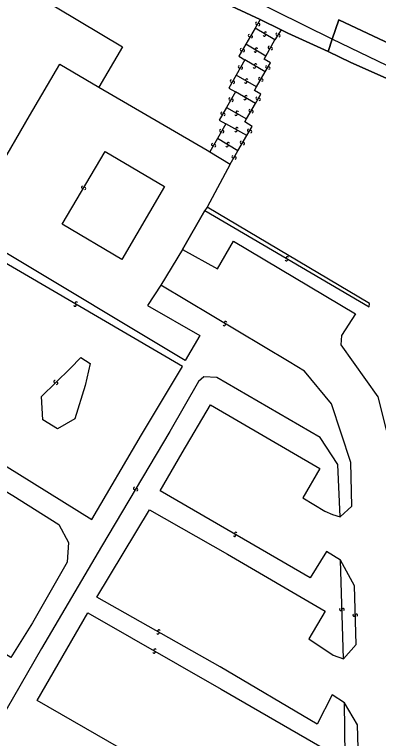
# Model space of a CAD drawing. Extents: x -600309 to -598967, y -1161267 to -1160292.
# Drawn here: x -600090 to -600032.8, y -1160957.9 to -1160844.2 of the extents above; entities that cross this region are included whole.
import ezdxf

# ---------------------------------------------------------------- set-up
doc = ezdxf.new("R2010")
doc.units = 0
for name, color, linetype in [('Level 1', 7, 'Continuous'), ('Level 13', 7, 'Continuous'), ('Level 3', 7, 'Continuous'), ('Level 60', 7, 'Continuous'), ('Vrstva 60', 7, 'Continuous')]:
    doc.layers.add(name, color=color, linetype=linetype)

msp = doc.modelspace()

# ---------------------------------------------------------------- linework, layer by layer
at = {"layer": 'Level 1'}
for points in [[(-600051.4, -1160845.03), (-600071.49, -1160835.65), (-600081.85, -1160830.11), (-600082.55, -1160829.26), (-600101.87, -1160819.73)], [(-600093.09, -1160843.38), (-600092.73, -1160842.81), (-600090.37, -1160838.95), (-600073.04, -1160849.3), (-600076.77, -1160855.63)], [(-600051.4, -1160845.03), (-600048.11, -1160846.67)], [(-600007.56, -1160859.9), (-600039.05, -1160845.07), (-600040.09, -1160848.1)], [(-600040.76, -1160850.06), (-600047.1, -1160847.18), (-600048.11, -1160846.67)], [(-600040.09, -1160848.1), (-600040.76, -1160850.06)], [(-600040.76, -1160850.06), (-600037.19, -1160851.78), (-600027.84, -1160855.92), (-600023.32, -1160858.81)], [(-600076.77, -1160855.63), (-600059.75, -1160865.52), (-600059.35, -1160865.78)], [(-600059.35, -1160865.78), (-600056.12, -1160867.72)], [(-600056.12, -1160867.72), (-600059.74, -1160874.51)], [(-600059.74, -1160874.51), (-600060.14, -1160875.04)], [(-600063.61, -1160881.13), (-600060.14, -1160875.04)], [(-600067.04, -1160886.73), (-600069.15, -1160889.95), (-600060.92, -1160894.66), (-600063.23, -1160898.58), (-600091.92, -1160881.37), (-600097.91, -1160877.74)], [(-600063.61, -1160881.13), (-600067.04, -1160886.73)]]:
    msp.add_lwpolyline(points, dxfattribs=at)
at = {"layer": 'Level 13'}
for centre, start, end in [((-600051.97, -1160845.63), 96.4394, 329.0294), ((-600051.65, -1160845.82), 276.6538, 148.7518), ((-600053.11, -1160847.57), 96.9448, 329.5348), ((-600052.79, -1160847.75), 277.1592, 149.2572), ((-600050.77, -1160847.48), 187.0126, 59.1106), ((-600050.59, -1160847.16), 6.7982, 239.3882), ((-600048.77, -1160847.34), 93.8108, 326.4008), ((-600048.47, -1160847.54), 274.0252, 146.1232), ((-600054.38, -1160849.75), 96.6927, 329.2827), ((-600054.06, -1160849.93), 276.9072, 149.0052), ((-600052.21, -1160850), 186.436, 58.534), ((-600052.01, -1160849.68), 6.2215, 238.8115), ((-600050, -1160849.41), 98.2609, 330.3589), ((-600049.68, -1160849.59), 278.0465, 150.6365), ((-600052.13, -1160852.15), 6.063, 238.6531), ((-600054.68, -1160852.47), 97.4893, 330.0793), ((-600054.36, -1160852.65), 277.7038, 149.8018), ((-600052.33, -1160852.47), 186.2775, 58.3755), ((-600050.38, -1160852.47), 97.0661, 329.1641), ((-600050.06, -1160852.65), 276.8517, 149.4417), ((-600053.53, -1160854.54), 7.4711, 240.0611), ((-600051.48, -1160854.34), 96.843, 328.941), ((-600051.16, -1160854.53), 276.6286, 149.2186), ((-600055.95, -1160854.7), 97.5051, 330.0951), ((-600055.63, -1160854.88), 277.7196, 149.8176), ((-600053.71, -1160854.86), 187.6856, 59.7836), ((-600056.16, -1160857.53), 97.034, 329.624), ((-600055.84, -1160857.71), 277.2484, 149.3464), ((-600053.82, -1160857.46), 187.6081, 59.7061), ((-600053.64, -1160857.14), 7.3937, 239.9837), ((-600051.9, -1160857.39), 97.5853, 329.6833), ((-600051.58, -1160857.57), 277.3709, 149.9609), ((-600057.44, -1160859.74), 96.5791, 329.1691), ((-600057.12, -1160859.93), 276.7935, 148.8915), ((-600055.21, -1160859.9), 187.4134, 60.0034), ((-600055.03, -1160859.58), 7.6279, 239.7259), ((-600053.02, -1160859.33), 97.7038, 329.8018), ((-600052.7, -1160859.51), 277.4893, 150.0793), ((-600057.63, -1160862.47), 97.0109, 329.6009), ((-600055.24, -1160862.48), 188.6286, 60.7266), ((-600055.06, -1160862.16), 8.4142, 241.0042), ((-600053.24, -1160862.43), 96.7108, 328.8088), ((-600057.31, -1160862.65), 277.2253, 149.3233), ((-600052.92, -1160862.62), 276.4964, 149.0864), ((-600058.9, -1160864.66), 96.6444, 329.2344), ((-600058.58, -1160864.85), 276.8588, 148.9568), ((-600056.62, -1160864.83), 186.4878, 58.5858), ((-600056.42, -1160864.51), 6.2733, 238.8633), ((-600054.37, -1160864.33), 96.7613, 328.8593), ((-600054.05, -1160864.52), 276.5469, 149.1369), ((-600055.68, -1160866.59), 97.5099, 329.6079), ((-600055.36, -1160866.77), 277.2954, 149.8854), ((-600079.33, -1160871.36), 96.8459, 328.9439), ((-600079.01, -1160871.55), 276.6314, 149.2214), ((-600047.32, -1160882.74), 186.855, 59.445), ((-600047.14, -1160882.42), 7.0694, 239.1674), ((-600080.33, -1160889.56), 6.8827, 239.4727), ((-600080.51, -1160889.88), 187.0972, 59.1952), ((-600057.06, -1160892.93), 186.4633, 58.5613), ((-600056.86, -1160892.61), 6.2489, 238.8389), ((-600083.67, -1160901.87), 81.5368, 313.6348), ((-600083.41, -1160902.13), 261.3224, 133.9124), ((-600071.17, -1160918.65), 96.3631, 328.9531), ((-600070.85, -1160918.84), 276.5776, 148.6756), ((-600055.45, -1160926.03), 187.3099, 59.4079), ((-600055.27, -1160925.71), 7.0954, 239.6854), ((-600038.76, -1160937.66), 129.1476, 1.2456), ((-600038.4, -1160937.66), 308.9332, 181.5232), ((-600036.66, -1160938.55), 129.0574, 1.1554), ((-600036.3, -1160938.55), 308.843, 181.433), ((-600067.31, -1160941.02), 7.7009, 240.2909), ((-600067.49, -1160941.34), 187.9154, 60.0134), ((-600068.12, -1160944.34), 187.2779, 59.8679), ((-600067.94, -1160944.02), 7.4924, 239.5904)]:
    msp.add_arc(centre, 0.184, start, end, dxfattribs=at)
at = {"layer": 'Level 3'}
for points in [[(-600040.09, -1160848.1), (-600070.85, -1160832.86), (-600081.75, -1160827.37), (-600101.41, -1160817.51), (-600128.62, -1160803.73), (-600138.82, -1160798.35)], [(-600051.4, -1160845.03), (-600052.22, -1160846.41)], [(-600052.22, -1160846.41), (-600053.67, -1160848.9)], [(-600049.13, -1160848.22), (-600052.22, -1160846.41)], [(-600048.11, -1160846.67), (-600049.13, -1160848.22)], [(-600050.55, -1160850.77), (-600049.13, -1160848.22)], [(-600012.98, -1160866.94), (-600015.06, -1160863.17), (-600021.43, -1160857.12), (-600040.09, -1160848.1)], [(-600053.67, -1160848.9), (-600054.77, -1160850.77), (-600053.83, -1160851.34)], [(-600050.55, -1160850.77), (-600053.67, -1160848.9)], [(-600050.63, -1160853.27), (-600049.8, -1160851.85), (-600050.82, -1160851.23), (-600050.55, -1160850.77)], [(-600097.91, -1160877.74), (-600087.66, -1160860.16), (-600082.93, -1160852.04), (-600076.77, -1160855.63)], [(-600053.83, -1160851.34), (-600055.22, -1160853.78)], [(-600050.63, -1160853.27), (-600053.83, -1160851.34)], [(-600052.01, -1160855.61), (-600050.63, -1160853.27)], [(-600055.22, -1160853.78), (-600056.37, -1160855.8), (-600055.29, -1160856.41)], [(-600052.01, -1160855.61), (-600055.22, -1160853.78)], [(-600055.29, -1160856.41), (-600056.7, -1160858.84)], [(-600052.16, -1160858.2), (-600055.29, -1160856.41)], [(-600052.16, -1160858.2), (-600051.33, -1160856.75), (-600052.34, -1160856.17), (-600052.01, -1160855.61)], [(-600056.7, -1160858.84), (-600057.87, -1160860.82), (-600056.8, -1160861.42)], [(-600056.7, -1160858.84), (-600053.55, -1160860.64)], [(-600053.55, -1160860.64), (-600052.16, -1160858.2)], [(-600053.5, -1160863.23), (-600052.67, -1160861.83), (-600053.81, -1160861.1), (-600053.55, -1160860.64)], [(-600056.8, -1160861.42), (-600058.13, -1160863.71)], [(-600053.5, -1160863.23), (-600056.8, -1160861.42)], [(-600054.92, -1160865.63), (-600053.5, -1160863.23)], [(-600058.13, -1160863.71), (-600059.35, -1160865.78)], [(-600054.92, -1160865.63), (-600058.13, -1160863.71)], [(-600082.54, -1160877.18), (-600075.8, -1160865.75), (-600066.46, -1160871.27), (-600073.16, -1160882.7), (-600082.54, -1160877.18)], [(-600056.12, -1160867.72), (-600054.92, -1160865.63)], [(-600060.14, -1160875.04), (-600034.32, -1160890.13), (-600034.22, -1160889.61), (-600059.74, -1160874.51)], [(-600102.86, -1160889.65), (-600099.65, -1160891.7), (-600100.64, -1160909.4), (-600077.86, -1160923.54), (-600070.07, -1160910.25), (-600063.65, -1160899.51), (-600097.19, -1160879.93), (-600098.03, -1160881.36), (-600102.86, -1160889.65)], [(-600063.61, -1160881.13), (-600058.14, -1160884.16), (-600055.61, -1160879.81), (-600036.46, -1160891.22), (-600038.62, -1160894.64), (-600038.73, -1160896.09), (-600032.94, -1160904.27), (-600030.28, -1160914.84), (-600029.74, -1160931.97), (-600028.87, -1160965.91)], [(-600038.85, -1160923.11), (-600037, -1160921.43), (-600037.16, -1160914.57), (-600040.24, -1160905.37), (-600044.46, -1160900.22), (-600046.88, -1160898.8), (-600067.04, -1160886.73)], [(-600079.6, -1160898.09), (-600078.14, -1160899.04), (-600078.92, -1160902.47), (-600080.53, -1160907.74), (-600083.28, -1160909.3), (-600085.58, -1160907.87), (-600085.8, -1160904.2), (-600081.28, -1160899.81), (-600079.6, -1160898.09)], [(-600038.85, -1160923.11), (-600039.2, -1160914.88), (-600042.01, -1160910.65), (-600058.26, -1160901.25), (-600060.26, -1160901.14), (-600061.1, -1160901.89), (-600065.64, -1160909.73), (-600076.38, -1160927.75), (-600085.79, -1160943.81), (-600092.44, -1160955.23), (-600093.59, -1160958.45), (-600093.46, -1160959.72)], [(-600038.82, -1160929.91), (-600041, -1160928.55), (-600043.56, -1160932.7), (-600067.16, -1160919.04), (-600063.67, -1160913.07), (-600059.23, -1160905.52), (-600042.07, -1160915.52), (-600044.73, -1160920.13), (-600041.28, -1160922.2), (-600040.06, -1160922.74), (-600038.85, -1160923.11)], [(-600103.57, -1160916.3), (-600102.45, -1160914.33), (-600101.72, -1160912.94), (-600090.27, -1160919.77), (-600083.08, -1160924.31), (-600081.54, -1160927.14), (-600081.73, -1160930.23), (-600087.21, -1160939.78), (-600090.59, -1160945.2), (-600092.85, -1160943.83)], [(-600038.17, -1160952.3), (-600040.09, -1160951.05), (-600042.45, -1160955.67), (-600057.72, -1160946.65), (-600077.09, -1160935.71), (-600068.83, -1160922.01), (-600056.57, -1160928.96), (-600041.23, -1160937.93), (-600043.78, -1160942.26), (-600039.96, -1160944.83), (-600038.34, -1160945.4)], [(-600038.34, -1160945.4), (-600038.82, -1160929.91)], [(-600038.34, -1160945.4), (-600036.34, -1160943.14), (-600036.61, -1160933.96), (-600038.82, -1160929.91)], [(-600037.63, -1160974.21), (-600044.78, -1160970.11), (-600047.41, -1160974.35), (-600067.71, -1160962.75), (-600086.47, -1160951.95), (-600078.49, -1160938.17), (-600057.57, -1160950.19), (-600039.33, -1160960.68), (-600041.8, -1160964.98), (-600039.11, -1160966.61), (-600037.77, -1160966.8)], [(-600037.77, -1160966.8), (-600037.99, -1160964.8), (-600038.17, -1160952.3)], [(-600037.77, -1160966.8), (-600035.84, -1160964.93), (-600036.14, -1160955.77), (-600038.17, -1160952.3)]]:
    msp.add_lwpolyline(points, dxfattribs=at)
at = {"layer": 'Level 60'}
for points in [[(-600090.37, -1160838.95), (-600073.04, -1160849.3), (-600076.77, -1160855.63), (-600059.75, -1160865.52), (-600059.35, -1160865.78), (-600056.12, -1160867.72), (-600059.74, -1160874.51), (-600060.14, -1160875.04), (-600063.61, -1160881.13), (-600067.04, -1160886.73), (-600069.15, -1160889.95), (-600060.92, -1160894.66), (-600063.23, -1160898.58), (-600091.92, -1160881.37)], [(-600028.87, -1160965.91), (-600025.93, -1160950.05), (-600018.34, -1160909.19), (-600015.17, -1160890.65), (-600014.74, -1160884.92), (-600013.91, -1160876.78), (-600015.37, -1160868.65), (-600019.78, -1160862.19), (-600023.32, -1160858.81), (-600027.84, -1160855.92), (-600037.19, -1160851.78), (-600040.76, -1160850.06), (-600040.09, -1160848.1), (-600039.05, -1160845.07), (-600007.56, -1160859.9), (-600011.01, -1160885.38), (-600013.14, -1160901.76), (-600017.13, -1160924.54), (-600020.28, -1160942.07), (-600020.88, -1160944.64), (-600030.04, -1160993.24)]]:
    msp.add_lwpolyline(points, dxfattribs=at)
at = {"layer": 'Vrstva 60'}
for points in [[(-600028.87, -1160965.91), (-600025.93, -1160950.05), (-600018.34, -1160909.19), (-600015.17, -1160890.65), (-600014.74, -1160884.92), (-600013.91, -1160876.78), (-600015.37, -1160868.65), (-600019.78, -1160862.19), (-600023.32, -1160858.81), (-600027.84, -1160855.92), (-600037.19, -1160851.78), (-600040.76, -1160850.06), (-600047.1, -1160847.18), (-600048.11, -1160846.67), (-600051.4, -1160845.03), (-600071.49, -1160835.65), (-600081.85, -1160830.11), (-600082.55, -1160829.26), (-600101.87, -1160819.73)], [(-600071.49, -1160835.65), (-600051.4, -1160845.03), (-600048.11, -1160846.67), (-600047.1, -1160847.18), (-600040.76, -1160850.06), (-600040.09, -1160848.1), (-600039.05, -1160845.07), (-600007.56, -1160859.9), (-600005.86, -1160856.55), (-600004.83, -1160854.5), (-600013.92, -1160850.14), (-600015.91, -1160849.13), (-600026.48, -1160844.23)], [(-600090.37, -1160838.95), (-600073.04, -1160849.3), (-600076.77, -1160855.63), (-600059.75, -1160865.52), (-600059.35, -1160865.78), (-600056.12, -1160867.72), (-600059.74, -1160874.51), (-600060.14, -1160875.04), (-600063.61, -1160881.13), (-600067.04, -1160886.73), (-600069.15, -1160889.95), (-600060.92, -1160894.66), (-600063.23, -1160898.58), (-600091.92, -1160881.37)]]:
    msp.add_lwpolyline(points, dxfattribs=at)

doc.saveas('drawing.dxf')
